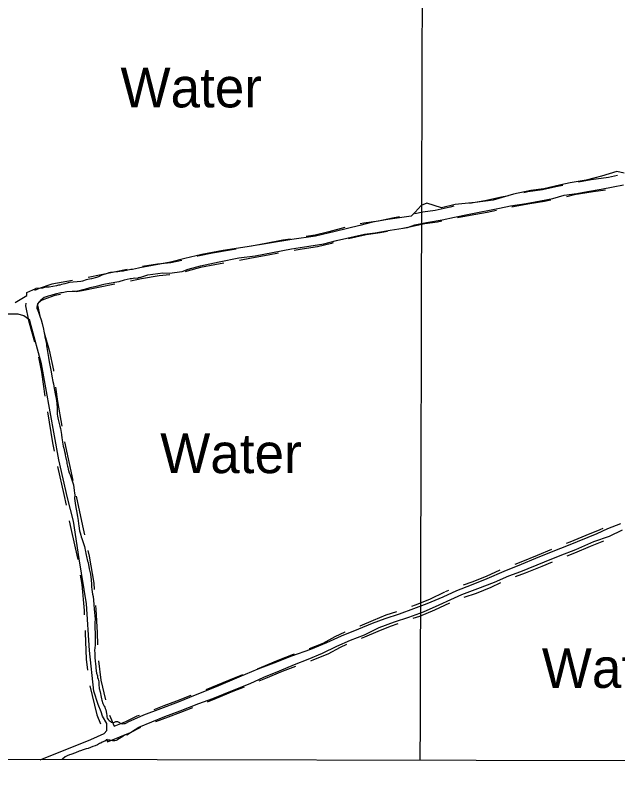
# Model space of a CAD drawing. Extents: x 3177185 to 3215018, y 812988 to 838321.
# Drawn here: x 3185567 to 3187085, y 818326 to 820265 of the extents above; entities that cross this region are included whole.
import ezdxf

# ---------------------------------------------------------------- set-up
doc = ezdxf.new("R2010")
doc.units = 0
for name, color, linetype in [('V-GRID-FRAM', 7, 'Continuous'), ('V-GRID-MAJR', 7, 'Continuous'), ('V-RIVR-IDEN', 7, 'Continuous'), ('V-ROAD-CNTR', 7, 'Continuous'), ('V-TOPO-SHOR', 7, 'Continuous')]:
    doc.layers.add(name, color=color, linetype=linetype)

msp = doc.modelspace()

# ---------------------------------------------------------------- linework, layer by layer
at = {"layer": 'V-GRID-FRAM'}
msp.add_lwpolyline([(3181402.4, 836586.1), (3212801.6, 836513), (3212767.2, 818326.1), (3181352.2, 818399.3), (3181402.4, 836586.1)], dxfattribs=at)
at = {"layer": 'V-GRID-MAJR'}
msp.add_spline([(3186588, 818387.1), (3186603.9, 824447.4), (3186619.7, 830509.7), (3186635.6, 836572), (3186635.6, 836573.9)], degree=3, dxfattribs=at)
at = {"layer": 'V-ROAD-CNTR'}
for p, q in [((3185848.6, 819624.3), (3185750.5, 819604.5)), ((3185690.9, 819190.1), (3185712.3, 819092.4)), ((3186651.1, 818812.6), (3186659.5, 818815.9))]:
    msp.add_line(p, q, dxfattribs=at)
for points in [[(3187085.2, 819861), (3187062.4, 819856.1), (3187019, 819850.2), (3186986.6, 819844.6)], [(3186947.5, 819836.6), (3186934, 819833.5), (3186895.9, 819825.1), (3186858.8, 819819.9), (3186849.3, 819818.1)], [(3187054.8, 819824.8), (3187023.6, 819820.5), (3186976.1, 819812.3), (3186956.4, 819807.8)], [(3186810, 819810.4), (3186788.2, 819806), (3186750.5, 819797.6), (3186711.9, 819791)], [(3186917.3, 819799.1), (3186901.2, 819795.5), (3186863.7, 819790.3), (3186827.1, 819783.3), (3186818.9, 819781.6)], [(3186672.6, 819783.7), (3186663, 819782), (3186625.5, 819773.6), (3186594.3, 819768.9), (3186574.5, 819764.7)], [(3186779.8, 819773.4), (3186756.3, 819768.2), (3186713.5, 819760.9), (3186681.5, 819754.9)], [(3186535.3, 819756.9), (3186517.6, 819753.7), (3186482.2, 819746.7), (3186445.7, 819741.5), (3186436.8, 819739.5)], [(3186642.4, 819746.6), (3186631, 819744.1), (3186599.7, 819739.4), (3186560.9, 819731.1), (3186544.2, 819728.1)], [(3186397.8, 819730.6), (3186357, 819719.5), (3186322.8, 819711.1), (3186300.6, 819707.6)], [(3186504.9, 819720.6), (3186487.2, 819717.1), (3186451.1, 819711.9), (3186407.3, 819702.1), (3186406.7, 819701.9)], [(3186261.1, 819701.3), (3186241.6, 819698.1), (3186198.6, 819689.7), (3186162.8, 819683.4)], [(3186368.1, 819691.4), (3186364.5, 819690.4), (3186328.7, 819681.7), (3186290, 819675.6), (3186270.1, 819672.3)], [(3186123.4, 819676.1), (3186108.4, 819673.3), (3186064.5, 819665.9), (3186026.9, 819658.4), (3186025.1, 819657.9)], [(3186230.7, 819665.4), (3186204.1, 819660.2), (3186162.2, 819652.8), (3186132.3, 819647.3)], [(3185986.5, 819647.5), (3185959.3, 819641.3), (3185925.6, 819638.1), (3185887.8, 819631.9)], [(3186092.9, 819640.3), (3186069.9, 819636.4), (3186033.9, 819629.2), (3186000.1, 819619.9), (3185995.4, 819618.8)], [(3185956.2, 819610.9), (3185929.4, 819608.3), (3185885.3, 819601.1), (3185857.5, 819595.5)], [(3185711.3, 819597), (3185659.5, 819587.8), (3185627.5, 819576.8), (3185615.1, 819571.2)], [(3185818.3, 819587.6), (3185735.2, 819570.8), (3185720.2, 819568.1)], [(3185680.8, 819561.1), (3185667, 819558.6), (3185638.6, 819548.9), (3185631.4, 819545.6), (3185623.2, 819537.6), (3185623.2, 819537.5), (3185623.5, 819538.5), (3185623.1, 819534.7), (3185629.6, 819503.7)], [(3185593.4, 819539.4), (3185592.7, 819533.3), (3185600.6, 819495.8), (3185615.3, 819442.2)], [(3185640.1, 819465.2), (3185652.3, 819420.8), (3185662.9, 819370.6), (3185663.3, 819367.9)], [(3185625.3, 819403.5), (3185633.3, 819365.4), (3185641.7, 819304.9)], [(3185668.7, 819328.3), (3185673.8, 819292.1), (3185684.2, 819229.5)], [(3185647.8, 819265.4), (3185660.8, 819187.4), (3185665.2, 819166.9)], [(3185673.8, 819127.9), (3185689.3, 819057.1), (3185694.9, 819030.1)], [(3185720.7, 819053.3), (3185736.2, 818978.3), (3185741.3, 818955.4)], [(3185703, 818991), (3185706.9, 818972), (3185723.8, 818896.5), (3185724.3, 818893.3)], [(3186956.5, 818934.5), (3186965.8, 818938.4), (3187006, 818954.7), (3187041.3, 818969.1), (3187048.9, 818972.6)], [(3186958.1, 818902.7), (3186977.2, 818910.6), (3187017.3, 818927), (3187050.6, 818940.5)], [(3185750.1, 818916.4), (3185753.2, 818902.3), (3185764.6, 818834.1), (3185766.1, 818817.8)], [(3186826.7, 818882.1), (3186842.4, 818887.9), (3186883.7, 818904.8), (3186919.5, 818919.3)], [(3186828.1, 818850.7), (3186853.3, 818859.9), (3186895.1, 818877), (3186921, 818887.6)], [(3185730.9, 818853.8), (3185734.8, 818830.3), (3185740.5, 818765.3), (3185741, 818754.4)], [(3186697, 818829.7), (3186719.1, 818836.9), (3186754.6, 818851.7), (3186789.5, 818867.4)], [(3186698.3, 818798.6), (3186729.5, 818808.8), (3186766.6, 818824.2), (3186791.2, 818835.3)], [(3186566.6, 818775.8), (3186575.7, 818779.2), (3186612.4, 818793.8), (3186649.9, 818812.1)], [(3185769.5, 818777.9), (3185770.4, 818767.4), (3185773.2, 818709.6), (3185774.5, 818678.1)], [(3186570.3, 818745.3), (3186586.4, 818751.1), (3186624.5, 818766.3), (3186662.1, 818784.7)], [(3186435.8, 818726.2), (3186436.5, 818726.6), (3186470, 818740.9), (3186502.3, 818754.1), (3186528.8, 818762.6)], [(3185743, 818714.4), (3185743.3, 818708.3), (3185745.9, 818642), (3185749.1, 818614.7)], [(3186439.6, 818695.4), (3186448.1, 818698.9), (3186481.5, 818713.2), (3186512.5, 818725.8), (3186532.5, 818732.3)], [(3186308.2, 818669), (3186308.7, 818669.2), (3186342.8, 818682.9), (3186373.6, 818699.7), (3186398.4, 818711.1), (3186398.7, 818711.2)], [(3186311.9, 818638.5), (3186319.4, 818641.2), (3186355.7, 818655.7), (3186387.1, 818672.9), (3186402.7, 818680.1)], [(3186177.7, 818618.3), (3186187.4, 818622.3), (3186229.6, 818640), (3186268.4, 818654.7), (3186270.5, 818655.5)], [(3185776.5, 818638.1), (3185782.3, 818589.1), (3185794.1, 818539.8)], [(3186181.6, 818587.5), (3186198.9, 818594.6), (3186240.7, 818612.1), (3186274.3, 818624.9)], [(3186048, 818565.8), (3186062.6, 818571.5), (3186105.3, 818589.7), (3186140.6, 818603.3)], [(3185754.8, 818575.2), (3185772.3, 818502), (3185781.5, 818479)], [(3186051.8, 818535), (3186074, 818543.8), (3186116.6, 818561.9), (3186144.4, 818572.7)], [(3185917.3, 818515.6), (3185942.5, 818525.3), (3185974.1, 818537.2), (3186010.7, 818551.2)], [(3185921.1, 818485), (3185953.1, 818497.2), (3185984.7, 818509.1), (3186014.6, 818520.5)], [(3185804.8, 818501.4), (3185816.2, 818473.3), (3185845.3, 818485.1), (3185874, 818499.4), (3185879.8, 818501.6)], [(3185796.5, 818441.9), (3185799.6, 818434.3), (3185857.7, 818457.7), (3185883.7, 818470.7)]]:
    msp.add_lwpolyline(points, dxfattribs=at)
at = {"layer": 'V-TOPO-SHOR'}
msp.add_line((3185890.3, 818501.4), (3185850.6, 818483.2), dxfattribs=at)
for points in [[(3187101.5, 819867.3), (3187083.5, 819871.7), (3187045, 819859.7), (3187006.5, 819849.6), (3186965.9, 819842.9), (3186941.9, 819838.3), (3186899.6, 819827.8), (3186866.8, 819824), (3186823.3, 819814.1), (3186771.6, 819799.1), (3186726.5, 819793.5), (3186675.7, 819788), (3186641, 819779.5), (3186604.2, 819791.3), (3186590.3, 819785.8), (3186575.3, 819768.9), (3186564.9, 819759.3), (3186506.2, 819750.4), (3186467.6, 819744), (3186435.6, 819735.8), (3186373, 819720.3), (3186323.4, 819708.5), (3186264.2, 819700.2), (3186208.1, 819690.5), (3186151.3, 819681.2), (3186091, 819672), (3186036.9, 819662.4), (3185994.2, 819652.1), (3185958.4, 819643), (3185912.9, 819634.4), (3185880.9, 819629)], [(3185881.1, 819604.6), (3185901.3, 819610.7), (3185939, 819616.2), (3185955.4, 819614.9), (3185987.9, 819619.4), (3186003.2, 819625.3), (3186033.6, 819633.6), (3186081, 819643.5), (3186130.1, 819654.2), (3186171.3, 819659.3), (3186215, 819667.2), (3186263.3, 819676.7), (3186307.2, 819683.3), (3186344.5, 819689.2), (3186376.4, 819697.9), (3186447.5, 819713.9), (3186474.6, 819717.1), (3186511.7, 819723.7), (3186555.4, 819730), (3186574.2, 819736.8), (3186603.2, 819743.1), (3186642.9, 819749.4), (3186674.5, 819756.1), (3186711.5, 819763.7), (3186787.7, 819778.7), (3186815, 819784.8), (3186855.1, 819791.2), (3186891.1, 819797.3), (3186922.2, 819803.3), (3186950.5, 819811.7), (3186982.6, 819816.3), (3187009.3, 819821.2), (3187044, 819826.6), (3187074.4, 819833.1), (3187100, 819838)], [(3185880.9, 819629), (3185877.5, 819628.1), (3185870.3, 819626.2), (3185862.4, 819624.6), (3185858.5, 819624.3), (3185847.6, 819622.3), (3185844.1, 819621.6), (3185839.1, 819620.3), (3185830.3, 819619.3), (3185825.5, 819618.4), (3185815.3, 819617.6), (3185806.6, 819617.1), (3185802.9, 819616.2), (3185798.3, 819614.7), (3185785, 819609.8), (3185777.1, 819606.2), (3185771.5, 819604), (3185759.1, 819600.9), (3185754.2, 819600.3), (3185745.7, 819598.5), (3185736.3, 819595), (3185731.8, 819594.3), (3185703.4, 819591.4), (3185699.9, 819590.7), (3185691.7, 819588.3), (3185683.3, 819586.5), (3185679.1, 819585.3), (3185676.1, 819584.8), (3185670.6, 819583.3), (3185661.5, 819581.3), (3185652.6, 819580.1), (3185648.1, 819580.2), (3185644.4, 819580.1), (3185640.4, 819579.3), (3185635.7, 819577.8), (3185618.5, 819576.4)], [(3185881.1, 819604.6), (3185877.6, 819603.1), (3185874.8, 819601.8), (3185868.3, 819602.3), (3185864.1, 819602), (3185860, 819601), (3185856.6, 819600.7), (3185841.3, 819597.2), (3185827.6, 819593.5), (3185823.2, 819592.6), (3185808.5, 819590.1), (3185803.5, 819589.4), (3185790.4, 819587), (3185783.5, 819585.4), (3185774.3, 819582.6), (3185770.9, 819581.8), (3185767.4, 819580.7), (3185763, 819579.6), (3185755, 819578.1), (3185741.3, 819574), (3185737.3, 819573.1), (3185728.2, 819570.5), (3185723.6, 819569.6), (3185719.1, 819569.1), (3185710.2, 819569.2), (3185697.1, 819568.1), (3185685.3, 819565.7), (3185682, 819565.6), (3185678.4, 819565), (3185671, 819563.4), (3185661.7, 819560.6), (3185656.3, 819558.7), (3185650, 819557), (3185640, 819553.9), (3185635.2, 819550.4), (3185631, 819546.9), (3185625.9, 819541.4), (3185623.7, 819537.5), (3185622.2, 819534), (3185621.6, 819530.6), (3185621.7, 819526.9), (3185625.1, 819516.7), (3185628.9, 819506.7), (3185631.9, 819497.6), (3185634.7, 819488), (3185638.2, 819474.5), (3185639.3, 819469.3), (3185640.7, 819461.6), (3185641.8, 819454.8), (3185644.6, 819442.1), (3185645.6, 819435), (3185645.8, 819431.8), (3185646.3, 819428), (3185650.4, 819402.6), (3185652.4, 819391.7), (3185653.5, 819387.3), (3185657.7, 819366.3), (3185659.4, 819355.3), (3185661.8, 819342.4), (3185663.3, 819335.9), (3185665.4, 819324.6), (3185668.5, 819306.9), (3185670.1, 819299.1), (3185671.9, 819287.6), (3185672.7, 819273.8), (3185672.6, 819270.4), (3185672.9, 819266), (3185672.8, 819259.9), (3185673.3, 819254.7), (3185674.9, 819246.2), (3185679.2, 819229.7), (3185680.9, 819224.1), (3185682.2, 819218.7), (3185683.8, 819208.8), (3185684.4, 819199.3), (3185685.1, 819195.7), (3185686, 819189.6), (3185688, 819179.6), (3185689.5, 819174.1), (3185691.1, 819166.1), (3185692.3, 819159.8), (3185692.8, 819156.1), (3185693.4, 819153), (3185696.6, 819138.8), (3185697.2, 819135.6), (3185697.6, 819132.1), (3185698.4, 819129.1), (3185699.4, 819126.1), (3185700.4, 819121), (3185703.2, 819112.1), (3185705.1, 819107.3), (3185709.3, 819094.7), (3185711.2, 819089.6), (3185713.4, 819081.6), (3185715.7, 819067.7), (3185716.6, 819060.8), (3185716.9, 819056.2), (3185716.6, 819047.7), (3185717.7, 819035.2), (3185719.3, 819024.7), (3185721.9, 819011.8)], [(3185566.9, 819540.9), (3185596.3, 819559.2), (3185596.3, 819566.5), (3185618.5, 819576.4)], [(3185629.3, 818388.9), (3185757.7, 818440.2), (3185790.7, 818454.9), (3185798.1, 818462.2), (3185798.1, 818480.6), (3185787.1, 818498.9), (3185783.4, 818509.9), (3185776, 818528.3), (3185765, 818561.3), (3185754, 818664), (3185746.7, 818781.4), (3185728.4, 818895.2), (3185713.7, 818990.5), (3185699, 819049.2), (3185677, 819144.6), (3185633, 819386.8), (3185607.3, 819482.2), (3185603.6, 819496.8), (3185588.9, 819507.8), (3185574.3, 819511.5), (3185548.6, 819511.5)], [(3185721.9, 819011.8), (3185723.1, 819006), (3185723.7, 819001.8), (3185725.3, 818992.1), (3185726.1, 818983.6), (3185726.8, 818978.4), (3185729.2, 818965.9), (3185730.5, 818960.5), (3185732.3, 818954.8), (3185733.4, 818950.6), (3185735, 818946.8), (3185738.5, 818936.5), (3185741.1, 818926.3), (3185742.1, 818922.5), (3185742.9, 818917), (3185743.9, 818913.4), (3185744.8, 818908.6), (3185747.7, 818896.7), (3185748.3, 818893.7), (3185749.4, 818889.1), (3185750.5, 818885.8), (3185753.2, 818870.1), (3185756.3, 818856.4), (3185758.1, 818842.5), (3185758.7, 818831.6), (3185759.5, 818824.6), (3185760, 818817.7), (3185760.7, 818811.9), (3185762, 818805.8), (3185762.9, 818800.4), (3185764.1, 818791.1), (3185764.7, 818780.2), (3185765.9, 818768.1), (3185766.9, 818760.6), (3185767.9, 818750.6), (3185768.2, 818744.1), (3185767.8, 818734.2), (3185767.9, 818725.5), (3185768.6, 818702.5), (3185768.7, 818692.8), (3185768.6, 818687.3), (3185768, 818678), (3185766.8, 818664.2), (3185767.1, 818657.6), (3185767.9, 818647.9), (3185767.8, 818644.5), (3185768.1, 818639.2), (3185769.1, 818628.7), (3185769.8, 818624.3), (3185770.2, 818619.9), (3185772.1, 818607.4), (3185774.1, 818600.3), (3185774.6, 818596.4), (3185775.5, 818592), (3185777.3, 818585.5), (3185777.8, 818581.9), (3185777.8, 818578.6), (3185778.6, 818568.2), (3185780.6, 818560.1), (3185783.4, 818546.4), (3185784.5, 818542.6), (3185785, 818539.4), (3185787.8, 818530.3), (3185789.2, 818527.5), (3185791.1, 818524.1), (3185792.4, 818521.3), (3185793.9, 818517.9), (3185795.1, 818514.3), (3185796.9, 818505.6), (3185797.8, 818500.4), (3185798.1, 818496.8), (3185798.9, 818493.8), (3185800.8, 818490.6), (3185803.5, 818488), (3185806, 818485.8), (3185809, 818483.6), (3185813.1, 818482.7), (3185817.1, 818483.8), (3185820.5, 818485.5), (3185825, 818484.9), (3185829.5, 818482.6), (3185832.1, 818480.4), (3185836.6, 818479.5), (3185841, 818479.8), (3185844.1, 818480.6), (3185847.5, 818481.5), (3185850.6, 818483.2)], [(3185848.1, 818452), (3185878.8, 818471.1), (3185943.8, 818497.6), (3185982.7, 818511.9), (3186029.3, 818530.8), (3186065.1, 818543.1), (3186114.9, 818563.5), (3186159.3, 818581.2), (3186193.3, 818597.3), (3186233, 818613.1), (3186271.2, 818629), (3186305, 818642.1), (3186341.5, 818657.1), (3186377.4, 818674.8), (3186412.1, 818690.5), (3186447, 818704), (3186484, 818721.9), (3186523.1, 818736.2), (3186559.3, 818748), (3186596, 818761.4), (3186635.6, 818779.3), (3186665.2, 818792.4), (3186692.9, 818805.7), (3186733.3, 818820.1), (3186774.9, 818836.8), (3186811.3, 818852.3), (3186841.2, 818863.6), (3186900.9, 818887.3), (3186940.7, 818903.6), (3186980, 818918.9), (3187025.4, 818939.1), (3187064.9, 818952.4), (3187098.1, 818967.9)], [(3187092.4, 818983.8), (3187059.9, 818970.9), (3187033.3, 818958.4), (3186960.8, 818929), (3186921.9, 818913.8), (3186878.6, 818896.4), (3186842.6, 818880.8), (3186798.8, 818863), (3186755.9, 818844.8), (3186715.8, 818828.7), (3186678.9, 818814.6), (3186644.5, 818798.5), (3186604.7, 818782), (3186570.6, 818769.5), (3186534.5, 818755.9), (3186498.2, 818744.1), (3186466.8, 818732), (3186431.8, 818717.7), (3186388.1, 818700.2), (3186351.5, 818683.4), (3186311, 818666.7), (3186263.6, 818650), (3186218.5, 818632.6), (3186178.2, 818616.8), (3186130.7, 818596.6), (3186073.5, 818572.9), (3186020.3, 818551.9), (3185977.8, 818534.2), (3185932.8, 818517.1), (3185890.3, 818501.4)], [(3185848.1, 818452), (3185842.7, 818450.4), (3185835.7, 818445.9), (3185827.6, 818441.3), (3185824.8, 818439.4), (3185821.6, 818437.5), (3185817.8, 818436.2), (3185811.9, 818436.5), (3185805.2, 818437.8), (3185800.2, 818438.1), (3185797.1, 818437.9), (3185792.3, 818435.6), (3185786.1, 818433), (3185782.3, 818430.9), (3185779.3, 818429.5), (3185773.9, 818426.7), (3185768.4, 818424), (3185762.6, 818421.9), (3185750.4, 818417.2), (3185745.3, 818416.1), (3185737.9, 818413.9), (3185731, 818411), (3185727.6, 818410.1), (3185718.8, 818406.1), (3185706.7, 818401.8), (3185703.7, 818401), (3185698.1, 818398.8), (3185693.1, 818396.5), (3185685.7, 818390.3), (3185684.3, 818389.2)]]:
    msp.add_lwpolyline(points, dxfattribs=at)

# ---------------------------------------------------------------- texts
at = {"layer": 'V-RIVR-IDEN'}
for p in [(3185832.2, 820033.1), (3185932.4, 819111.2), (3186894.3, 818570)]:
    msp.add_text('Water', height=100, dxfattribs=at).set_placement(p)

doc.saveas('drawing.dxf')
